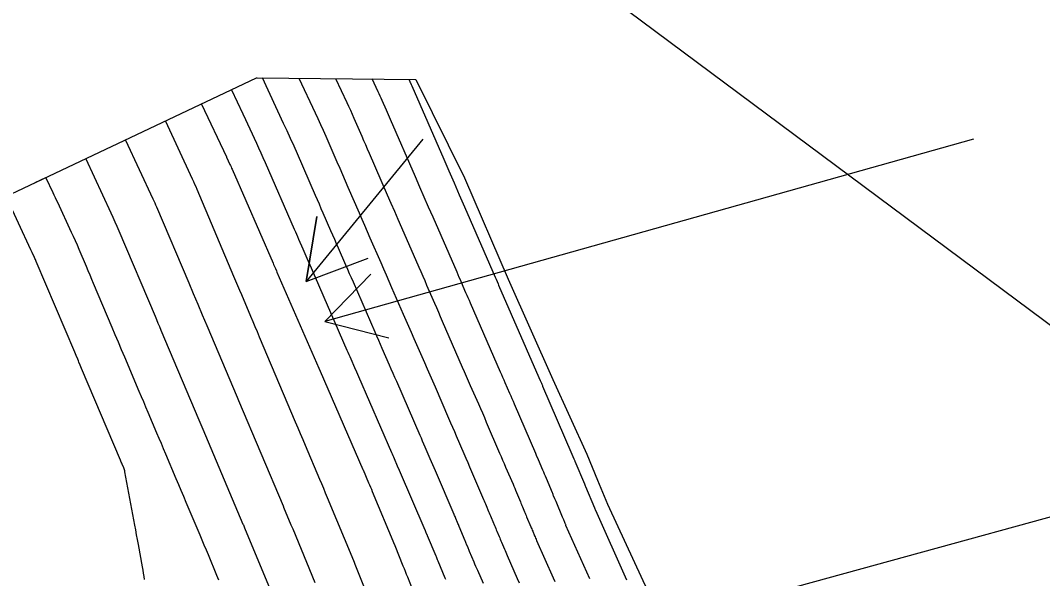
# Model space of a CAD drawing. Extents: x 954385 to 988206, y 1868364 to 1924553.
# Drawn here: x 955170.6 to 955263.4, y 1923779 to 1923829.7 of the extents above; entities that cross this region are included whole.
import ezdxf

# ---------------------------------------------------------------- set-up
doc = ezdxf.new("R2010")
doc.units = 0
for name, color, linetype in [('24', 7, 'Continuous'), ('26', 7, 'Continuous'), ('6', 7, 'Continuous'), ('7', 7, 'Continuous')]:
    doc.layers.add(name, color=color, linetype=linetype)

msp = doc.modelspace()

# ---------------------------------------------------------------- linework, layer by layer
at = {"layer": '24'}
msp.add_lwpolyline([(955104.005, 1923782.819), (955192.008, 1923824.505), (955192.062, 1923824.519), (955206.476, 1923824.376), (955210.91, 1923815.411), (955214.879, 1923806.226), (955218.944, 1923797.086), (955222.011, 1923790.296), (955222.998, 1923787.942), (955223.908, 1923785.772), (955227.102, 1923778.82), (955231.418, 1923769.799), (955235.654, 1923760.741), (955240.017, 1923751.743), (955240.43, 1923750.611), (955243.447, 1923742.302), (955247.045, 1923732.941), (955250.646, 1923723.582)], dxfattribs=at)
at = {"layer": '26'}
for points in [[(955107.131, 1923918.928), (955325.38, 1923756.439), (955319.421, 1923757.135), (955325.38, 1923756.439), (955323.004, 1923761.948)], [(955207.131, 1923818.928), (955196.534, 1923806.001), (955197.508, 1923811.921), (955196.534, 1923806.001), (955202.148, 1923808.118)], [(955257.131, 1923818.928), (955198.22, 1923802.363), (955202.41, 1923806.658), (955198.22, 1923802.363), (955204.034, 1923800.882)], [(955207.131, 1923768.928), (955310.513, 1923797.351), (955306.298, 1923793.081), (955310.513, 1923797.351), (955304.708, 1923798.866)]]:
    msp.add_lwpolyline(points, dxfattribs=at)
at = {"layer": '6'}
for points in [[(955195.872, 1923824.481), (955197.344, 1923821.332), (955197.587, 1923820.807), (955197.827, 1923820.279), (955198.064, 1923819.751), (955198.297, 1923819.22), (955199.322, 1923816.868), (955199.57, 1923816.299), (955199.818, 1923815.729), (955200.066, 1923815.16), (955200.313, 1923814.591), (955201.338, 1923812.237), (955201.583, 1923811.673), (955201.829, 1923811.109), (955202.074, 1923810.545), (955202.32, 1923809.982), (955203.303, 1923807.726), (955203.548, 1923807.162), (955203.794, 1923806.598), (955204.039, 1923806.034), (955204.285, 1923805.47), (955205.342, 1923803.041), (955205.583, 1923802.488), (955205.823, 1923801.936), (955206.064, 1923801.384), (955206.304, 1923800.832), (955207.266, 1923798.623), (955207.507, 1923798.071), (955207.747, 1923797.518), (955207.987, 1923796.966), (955208.228, 1923796.414), (955209.468, 1923793.565), (955209.642, 1923793.164), (955209.816, 1923792.763), (955209.99, 1923792.361), (955210.163, 1923791.959), (955210.855, 1923790.351), (955211.028, 1923789.949), (955211.2, 1923789.547), (955211.373, 1923789.145), (955211.546, 1923788.743), (955212.646, 1923786.186), (955212.704, 1923786.05), (955212.761, 1923785.914), (955212.819, 1923785.779), (955212.876, 1923785.643), (955213.102, 1923785.098), (955213.159, 1923784.962), (955213.216, 1923784.826), (955213.273, 1923784.69), (955213.329, 1923784.554), (955213.641, 1923783.808), (955213.693, 1923783.683), (955213.745, 1923783.559), (955213.797, 1923783.434), (955213.849, 1923783.31), (955214.056, 1923782.812), (955214.108, 1923782.687), (955214.16, 1923782.563), (955214.212, 1923782.438), (955214.263, 1923782.314), (955214.527, 1923781.681), (955214.589, 1923781.534), (955214.652, 1923781.388), (955214.715, 1923781.241), (955214.779, 1923781.096), (955215.703, 1923779.011), (955215.879, 1923778.615)], [(955180.114, 1923818.869), (955180.118, 1923818.86), (955182.605, 1923813.513), (955182.689, 1923813.331), (955182.772, 1923813.147), (955182.852, 1923812.963), (955182.931, 1923812.779), (955185.858, 1923805.866), (955186.267, 1923804.899), (955186.676, 1923803.932), (955187.085, 1923802.965), (955187.494, 1923801.997), (955190.247, 1923795.486), (955190.378, 1923795.177), (955194.423, 1923785.609), (955194.468, 1923785.503), (955194.479, 1923785.477), (955195.14, 1923783.887), (955195.3, 1923783.503), (955197.32, 1923778.645)]]:
    msp.add_lwpolyline(points, dxfattribs=at)
at = {"layer": '7'}
for points in [[(955212.623, 1923778.559), (955212.106, 1923779.726), (955212.023, 1923779.915), (955211.941, 1923780.104), (955211.86, 1923780.293), (955211.781, 1923780.483), (955211.373, 1923781.46), (955211.339, 1923781.542), (955211.305, 1923781.623), (955211.271, 1923781.704), (955211.237, 1923781.786), (955211.102, 1923782.112), (955211.068, 1923782.193), (955211.034, 1923782.275), (955211, 1923782.356), (955210.966, 1923782.437), (955210.424, 1923783.734), (955210.387, 1923783.823), (955210.35, 1923783.913), (955210.312, 1923784.003), (955210.275, 1923784.092), (955210.125, 1923784.451), (955210.088, 1923784.541), (955210.05, 1923784.63), (955210.012, 1923784.719), (955209.974, 1923784.809), (955208.262, 1923788.789), (955208.031, 1923789.327), (955207.8, 1923789.865), (955207.337, 1923790.941), (955207.221, 1923791.21), (955207.105, 1923791.478), (955206.989, 1923791.747), (955206.872, 1923792.016), (955204.748, 1923796.896), (955204.584, 1923797.271), (955204.42, 1923797.647), (955204.257, 1923798.022), (955204.093, 1923798.398), (955203.439, 1923799.901), (955203.276, 1923800.276), (955203.112, 1923800.652), (955202.948, 1923801.028), (955202.785, 1923801.403), (955200.814, 1923805.93), (955200.645, 1923806.32), (955200.475, 1923806.709), (955200.305, 1923807.099), (955200.136, 1923807.488), (955199.457, 1923809.046), (955199.287, 1923809.436), (955199.118, 1923809.825), (955198.948, 1923810.215), (955198.778, 1923810.604), (955198.076, 1923812.219), (955197.902, 1923812.617), (955197.729, 1923813.016), (955197.555, 1923813.415), (955197.381, 1923813.814), (955195.731, 1923817.603), (955195.424, 1923818.299), (955195.114, 1923818.994), (955194.798, 1923819.687), (955194.478, 1923820.377), (955192.544, 1923824.514)], [(955199.199, 1923824.448), (955200.209, 1923822.287), (955200.376, 1923821.927), (955200.541, 1923821.565), (955200.703, 1923821.202), (955200.863, 1923820.838), (955201.567, 1923819.224), (955201.737, 1923818.833), (955201.907, 1923818.442), (955202.077, 1923818.052), (955202.247, 1923817.661), (955203.897, 1923813.87), (955204.218, 1923813.132), (955204.539, 1923812.394), (955204.861, 1923811.655), (955205.183, 1923810.917), (955206.757, 1923807.303), (955206.935, 1923806.895), (955207.113, 1923806.487), (955207.291, 1923806.078), (955207.468, 1923805.67), (955208.179, 1923804.037), (955208.357, 1923803.629), (955208.535, 1923803.221), (955208.712, 1923802.812), (955208.89, 1923802.404), (955210.71, 1923798.226), (955210.892, 1923797.808), (955211.073, 1923797.39), (955211.255, 1923796.972), (955211.437, 1923796.554), (955212.165, 1923794.883), (955212.347, 1923794.465), (955212.528, 1923794.047), (955212.709, 1923793.629), (955212.889, 1923793.21), (955214.094, 1923790.408), (955214.232, 1923790.087), (955214.37, 1923789.766), (955214.508, 1923789.445), (955214.646, 1923789.125), (955215.317, 1923787.562), (955215.395, 1923787.381), (955215.473, 1923787.199), (955215.549, 1923787.017), (955215.626, 1923786.834), (955215.989, 1923785.963), (955216.035, 1923785.851), (955216.082, 1923785.739), (955216.129, 1923785.627), (955216.175, 1923785.515), (955216.363, 1923785.067), (955216.409, 1923784.955), (955216.456, 1923784.843), (955216.503, 1923784.731), (955216.549, 1923784.619), (955216.928, 1923783.71), (955216.971, 1923783.607), (955217.014, 1923783.503), (955217.058, 1923783.399), (955217.101, 1923783.295), (955217.274, 1923782.879), (955217.318, 1923782.775), (955217.362, 1923782.671), (955217.407, 1923782.568), (955217.452, 1923782.465), (955218.956, 1923779.073), (955219.107, 1923778.733)], [(955222.282, 1923778.97), (955220.125, 1923783.834), (955220.099, 1923783.895), (955220.073, 1923783.955), (955220.047, 1923784.016), (955220.021, 1923784.077), (955219.92, 1923784.32), (955219.869, 1923784.442), (955219.818, 1923784.564), (955219.222, 1923785.996), (955219.194, 1923786.062), (955219.167, 1923786.127), (955219.14, 1923786.193), (955219.112, 1923786.258), (955219.003, 1923786.521), (955218.975, 1923786.586), (955218.948, 1923786.652), (955218.921, 1923786.718), (955218.893, 1923786.783), (955218.342, 1923788.106), (955218.263, 1923788.295), (955218.184, 1923788.483), (955218.104, 1923788.671), (955218.024, 1923788.859), (955217.62, 1923789.798), (955217.458, 1923790.174), (955217.378, 1923790.362), (955215.448, 1923794.848), (955215.344, 1923795.09), (955215.24, 1923795.331), (955215.135, 1923795.573), (955215.03, 1923795.814), (955214.61, 1923796.779), (955214.505, 1923797.02), (955214.4, 1923797.261), (955214.295, 1923797.503), (955214.19, 1923797.744), (955211.449, 1923804.037), (955211.348, 1923804.271), (955211.246, 1923804.505), (955211.144, 1923804.739), (955211.042, 1923804.973), (955210.635, 1923805.908), (955210.533, 1923806.141), (955210.432, 1923806.375), (955210.33, 1923806.609), (955210.228, 1923806.843), (955208.046, 1923811.852), (955207.648, 1923812.765), (955207.25, 1923813.678), (955206.853, 1923814.59), (955206.456, 1923815.503), (955204.181, 1923820.732), (955204.088, 1923820.944), (955203.996, 1923821.156), (955203.904, 1923821.368), (955203.812, 1923821.58), (955203.43, 1923822.456), (955203.343, 1923822.653), (955203.255, 1923822.85), (955203.165, 1923823.047), (955203.075, 1923823.242), (955202.526, 1923824.415)], [(955205.854, 1923824.382), (955205.94, 1923824.197), (955205.954, 1923824.167), (955205.969, 1923824.136), (955205.982, 1923824.105), (955205.996, 1923824.073), (955206.071, 1923823.902), (955206.114, 1923823.802), (955209.015, 1923817.136), (955209.488, 1923816.049), (955209.961, 1923814.962), (955210.435, 1923813.874), (955210.909, 1923812.787), (955213.699, 1923806.382), (955213.776, 1923806.205), (955213.957, 1923805.789), (955214.009, 1923805.671), (955217.67, 1923797.262), (955217.783, 1923797.004), (955217.895, 1923796.745), (955217.923, 1923796.681), (955217.951, 1923796.616), (955217.979, 1923796.551), (955218.007, 1923796.486), (955220.661, 1923790.315), (955220.755, 1923790.096), (955220.85, 1923789.877), (955220.873, 1923789.823), (955220.896, 1923789.768), (955220.919, 1923789.713), (955220.942, 1923789.658), (955221.798, 1923787.603), (955221.83, 1923787.527), (955221.878, 1923787.412), (955221.894, 1923787.373), (955222.708, 1923785.418), (955222.738, 1923785.346), (955222.768, 1923785.275), (955222.776, 1923785.257), (955222.783, 1923785.239), (955222.791, 1923785.221), (955222.799, 1923785.204), (955225.609, 1923778.866)], [(955189.739, 1923823.43), (955189.741, 1923823.426), (955190.763, 1923821.239), (955190.771, 1923821.222), (955190.784, 1923821.196), (955190.788, 1923821.187), (955192.004, 1923818.584), (955192.206, 1923818.148), (955192.405, 1923817.711), (955192.602, 1923817.272), (955192.795, 1923816.833), (955195.448, 1923810.744), (955195.544, 1923810.523), (955195.64, 1923810.303), (955195.736, 1923810.083), (955195.832, 1923809.863), (955196.219, 1923808.971), (955196.313, 1923808.756), (955196.407, 1923808.541), (955196.5, 1923808.326), (955196.594, 1923808.111), (955196.969, 1923807.251), (955197.062, 1923807.036), (955197.156, 1923806.821), (955197.25, 1923806.606), (955197.343, 1923806.39), (955200.227, 1923799.766), (955200.314, 1923799.567), (955200.401, 1923799.367), (955200.487, 1923799.168), (955200.574, 1923798.969), (955200.921, 1923798.173), (955201.094, 1923797.775), (955201.267, 1923797.377), (955204.276, 1923790.466), (955204.335, 1923790.33), (955204.394, 1923790.194), (955204.453, 1923790.058), (955204.511, 1923789.923), (955204.803, 1923789.243), (955204.979, 1923788.836), (955207.302, 1923783.432), (955207.321, 1923783.389), (955207.339, 1923783.346), (955207.357, 1923783.303), (955207.375, 1923783.259), (955207.465, 1923783.043), (955207.501, 1923782.957), (955207.519, 1923782.914), (955208.291, 1923781.067), (955208.323, 1923780.99), (955208.355, 1923780.914), (955208.434, 1923780.722), (955208.482, 1923780.607), (955209.128, 1923779.058), (955209.179, 1923778.938)], [(955187.028, 1923822.146), (955187.032, 1923822.137), (955189.283, 1923817.32), (955189.289, 1923817.307), (955189.597, 1923816.649), (955189.648, 1923816.539), (955189.698, 1923816.428), (955189.748, 1923816.318), (955189.796, 1923816.207), (955193.514, 1923807.673), (955193.569, 1923807.549), (955193.678, 1923807.298), (955193.731, 1923807.176), (955193.82, 1923806.973), (955193.873, 1923806.851), (955197.67, 1923798.128), (955197.787, 1923797.859), (955201.681, 1923788.916), (955201.695, 1923788.882), (955202.201, 1923787.706), (955202.285, 1923787.509), (955202.369, 1923787.311), (955202.452, 1923787.114), (955202.535, 1923786.916), (955204.557, 1923782.053), (955204.565, 1923782.032), (955204.574, 1923782.011), (955205.31, 1923780.167), (955205.412, 1923779.913), (955205.513, 1923779.659), (955205.614, 1923779.406), (955205.715, 1923779.152), (955206.37, 1923777.511)], [(955183.731, 1923820.577), (955183.733, 1923820.573), (955186.171, 1923815.331), (955186.279, 1923815.096), (955186.386, 1923814.859), (955186.49, 1923814.622), (955186.592, 1923814.384), (955189.936, 1923806.484), (955190.114, 1923806.064), (955190.291, 1923805.644), (955190.469, 1923805.225), (955190.646, 1923804.805), (955191.475, 1923802.845), (955191.672, 1923802.378), (955191.87, 1923801.911), (955192.067, 1923801.445), (955192.264, 1923800.978), (955195.537, 1923793.238), (955195.761, 1923792.707), (955195.986, 1923792.176), (955196.21, 1923791.645), (955196.435, 1923791.114), (955197.732, 1923788.045), (955197.909, 1923787.626), (955198.086, 1923787.206), (955198.261, 1923786.786), (955198.437, 1923786.365), (955200.817, 1923780.641), (955200.883, 1923780.48), (955200.949, 1923780.319), (955201.015, 1923780.157), (955201.08, 1923779.996), (955201.802, 1923778.186)], [(955176.499, 1923817.158), (955176.504, 1923817.148), (955178.779, 1923812.255), (955178.968, 1923811.845), (955179.153, 1923811.433), (955179.334, 1923811.02), (955179.512, 1923810.605), (955182.795, 1923802.849), (955182.928, 1923802.534), (955183.062, 1923802.22), (955183.195, 1923801.905), (955183.328, 1923801.59), (955186.779, 1923793.427), (955186.959, 1923793.001), (955187.14, 1923792.575), (955190.786, 1923783.95), (955190.822, 1923783.866), (955190.857, 1923783.782), (955190.892, 1923783.697), (955190.927, 1923783.613), (955193.562, 1923777.278)], [(955171.922, 1923814.991), (955172.883, 1923815.445), (955172.885, 1923815.445), (955172.889, 1923815.436), (955173.513, 1923814.095), (955173.617, 1923813.871), (955173.721, 1923813.648), (955173.825, 1923813.424), (955173.929, 1923813.201), (955175.19, 1923810.49), (955175.366, 1923810.107), (955175.539, 1923809.721), (955175.708, 1923809.335), (955175.875, 1923808.947), (955176.532, 1923807.391), (955176.697, 1923807.002), (955176.861, 1923806.613), (955177.026, 1923806.224), (955177.19, 1923805.835), (955178.872, 1923801.863), (955179.159, 1923801.185), (955179.446, 1923800.507), (955179.733, 1923799.829), (955180.019, 1923799.15), (955181.339, 1923796.029), (955181.54, 1923795.555), (955181.74, 1923795.081), (955181.941, 1923794.607), (955182.141, 1923794.133), (955182.944, 1923792.237), (955183.144, 1923791.763), (955183.345, 1923791.289), (955183.546, 1923790.815), (955183.746, 1923790.341), (955184.699, 1923788.087), (955184.924, 1923787.553), (955185.15, 1923787.02), (955185.375, 1923786.486), (955185.601, 1923785.953), (955186.864, 1923782.965), (955187.053, 1923782.517), (955187.241, 1923782.069), (955187.429, 1923781.621), (955187.616, 1923781.172), (955188.393, 1923779.304), (955188.564, 1923778.892)], [(955181.854, 1923778.897), (955181.809, 1923779.187), (955181.762, 1923779.476), (955181.712, 1923779.764), (955181.66, 1923780.053), (955181.281, 1923782.1), (955181.2, 1923782.537), (955181.119, 1923782.974), (955181.038, 1923783.412), (955180.957, 1923783.849), (955180.059, 1923788.695), (955180.04, 1923788.787), (955180.015, 1923788.878), (955179.986, 1923788.967), (955179.951, 1923789.055), (955179.804, 1923789.403), (955179.768, 1923789.49), (955179.731, 1923789.577), (955179.694, 1923789.664), (955179.657, 1923789.751), (955176.121, 1923798.105), (955176.063, 1923798.243), (955176.004, 1923798.38), (955175.888, 1923798.656), (955175.83, 1923798.794), (955175.771, 1923798.931), (955175.633, 1923799.259), (955175.567, 1923799.414), (955175.502, 1923799.569), (955172.007, 1923807.834), (955171.969, 1923807.923), (955171.93, 1923808.012), (955171.89, 1923808.101), (955171.85, 1923808.189), (955171.645, 1923808.63), (955171.522, 1923808.894), (955169.275, 1923813.723)]]:
    msp.add_lwpolyline(points, dxfattribs=at)

doc.saveas('drawing.dxf')
